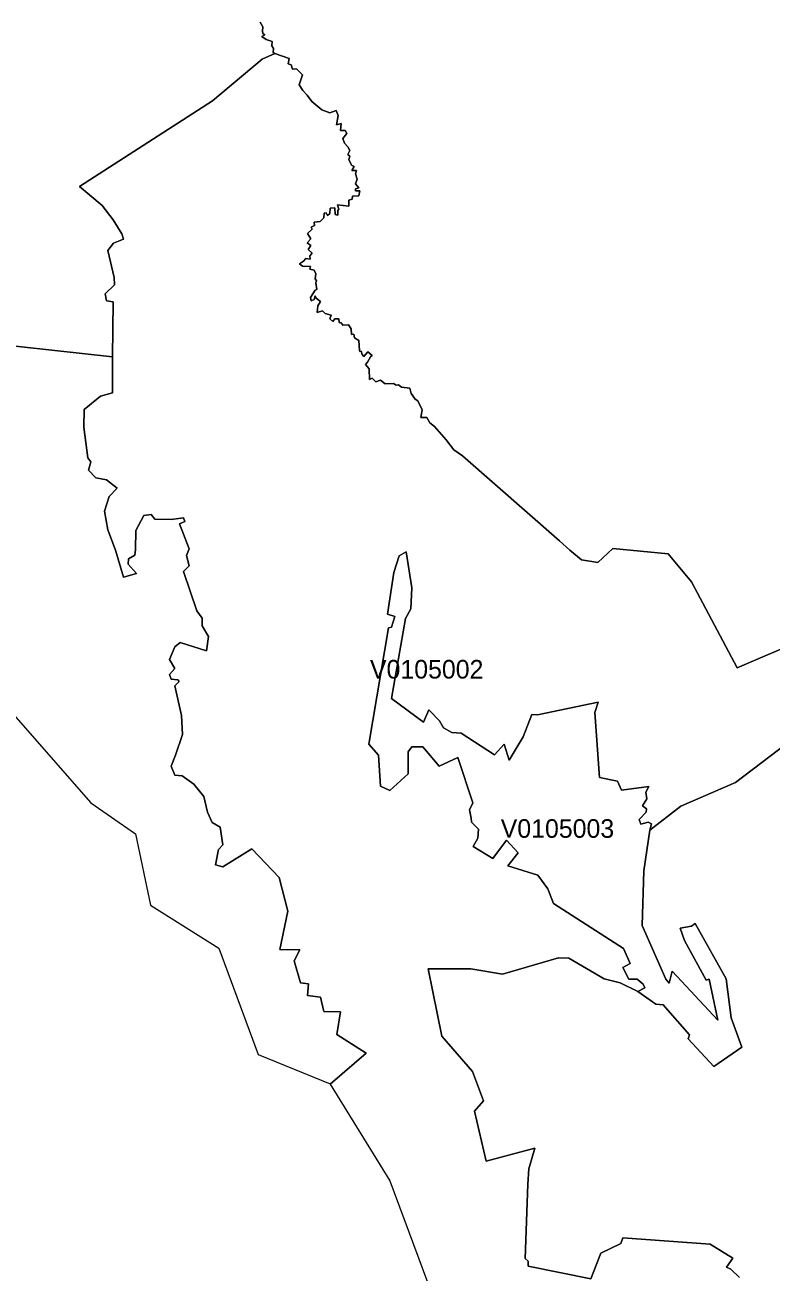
# Model space of a CAD drawing. Extents: x 369010 to 735936, y 6377141 to 6616555.
# Drawn here: x 577230 to 581240, y 6434887 to 6441587 of the extents above; entities that cross this region are included whole.
import ezdxf
from ezdxf.enums import TextEntityAlignment as Align

# ---------------------------------------------------------------- set-up
doc = ezdxf.new("R2010")
doc.units = 0
doc.header["$LTSCALE"] = 40
doc.layers.add('3', color=7, linetype='Continuous', lineweight=13)
doc.layers.add('4', color=7, linetype='Continuous')

msp = doc.modelspace()

# ---------------------------------------------------------------- linework, layer by layer
at = {"layer": '3'}
for points in [[(577709.09, 6440230.45), (577675, 6440374.6), (577705.12, 6440413.83), (577760.07, 6440434.85), (577750.96, 6440464.97), (577704.29, 6440539.61), (577644.21, 6440616.9), (577523.89, 6440717.86), (578238.21, 6441179.28), (578504.34, 6441401.89), (578572.36, 6441433.33), (578564.42, 6441437.97), (578565.91, 6441460.48), (578556.97, 6441473.88), (578558.46, 6441497.88), (578527.01, 6441508.31), (578503.01, 6441524.86), (578519.4, 6441533.79), (578507.48, 6441539.75), (578505.99, 6441553.32), (578507.48, 6441575.83), (578494.08, 6441601.15)], [(578494.08, 6441601.15), (578507.48, 6441575.83), (578505.99, 6441553.32), (578507.48, 6441539.75), (578519.4, 6441533.79), (578503.01, 6441524.86), (578527.01, 6441508.31), (578558.46, 6441497.88), (578556.97, 6441473.88), (578565.91, 6441460.48), (578564.42, 6441437.97), (578572.36, 6441433.33), (578649.49, 6441407.02), (578644.19, 6441378.22), (578659.91, 6441371.77), (578667.86, 6441349.42), (578690.03, 6441350.75), (578721.48, 6441317.98), (578704.43, 6441265.68), (578724.13, 6441234.23), (578746.31, 6441209.24), (578772.45, 6441175.31), (578824.59, 6441130.13), (578869.11, 6441114.41), (578901.88, 6441127.48), (578913.63, 6441100.01), (578904.36, 6441050.19), (578929.35, 6441056.81), (578925.38, 6441020.07), (578951.53, 6441018.91), (578959.31, 6441003.19), (578938.46, 6440976.87), (578947.56, 6440950.72), (578965.93, 6440931.03), (578975.03, 6440912.82), (578965.93, 6440890.48), (578975.03, 6440881.38), (578969.9, 6440863.01), (578984.3, 6440832.88), (578998.53, 6440826.26), (578987.11, 6440804.75), (579011.94, 6440804.75), (579006.81, 6440786.54), (579014.59, 6440757.58), (579005.48, 6440732.75), (579025.01, 6440710.58), (579005.48, 6440705.28), (579006.81, 6440694.85), (579028.99, 6440694.85), (579025.01, 6440668.54), (578991.09, 6440666.06), (578988.44, 6440650.33), (578971.39, 6440645.04), (578970.23, 6440613.59), (578909.49, 6440619.88), (578917.44, 6440597.54), (578910.82, 6440589.76), (578910.82, 6440564.77), (578897.74, 6440568.74), (578895.09, 6440604.16), (578870.27, 6440602.83), (578868.94, 6440574.04), (578855.87, 6440563.44), (578849.41, 6440577.84), (578837.5, 6440575.19), (578836.34, 6440550.37), (578816.64, 6440530.67), (578783.87, 6440526.87), (578785.2, 6440509.82), (578768.32, 6440500.55), (578773.45, 6440488.8), (578748.62, 6440465.3), (578766.99, 6440437.83), (578747.3, 6440415.48), (578765.67, 6440401.08), (578752.59, 6440380.07), (578772.95, 6440361.36), (578761.2, 6440345.81), (578762.52, 6440327.44), (578738.86, 6440331.41), (578727.11, 6440318.17), (578706.25, 6440303.77), (578720.65, 6440290.69), (578765.01, 6440288.05), (578761.2, 6440274.97)], [(578572.36, 6441433.33), (578504.34, 6441401.89), (578238.21, 6441179.28), (577523.89, 6440717.86), (577644.21, 6440616.9), (577704.29, 6440539.61), (577750.96, 6440464.97), (577760.07, 6440434.85), (577705.12, 6440413.83), (577675, 6440374.6), (577709.09, 6440230.45), (577710.42, 6440189.74), (577660.6, 6440142.57), (577668.54, 6440104.5), (577703.8, 6440099.37), (577701.31, 6439802.95), (577699.66, 6439609.48), (577635.61, 6439592.43), (577548.55, 6439519.94), (577547.23, 6439425.6), (577568.25, 6439260.1), (577583.81, 6439239.25), (577572.05, 6439194.73), (577611.28, 6439154.01), (577668.87, 6439142.26), (577725.15, 6439097.74), (577683.27, 6439053.22), (577657.45, 6438974.94), (577674.5, 6438874.14), (577716.37, 6438765.41), (577759.24, 6438619.6), (577829.91, 6438639.29), (577784.06, 6438690.44), (577786.71, 6438719.23), (577820.81, 6438738.93), (577824.94, 6438769.38), (577826.27, 6438870.17), (577869.46, 6438951.1), (577908.85, 6438956.4), (577928.38, 6438931.41), (578016.1, 6438930.09), (578081.97, 6438939.02), (578089.75, 6438919.33), (578059.63, 6438906.25), (578111.93, 6438772.69), (578097.36, 6438737.11), (578113.09, 6438680.67), (578081.81, 6438650.55), (578153.47, 6438439.7), (578182.27, 6438400.47), (578181.44, 6438358.1), (578216.69, 6438300.51), (578206.27, 6438224.54), (578063.6, 6438268.57), (578034.8, 6438246.22), (578006.01, 6438176.88), (578034.8, 6438129.21), (578007.33, 6438096.44), (578016.43, 6438071.62), (578051.85, 6438068.97), (578058.31, 6438058.54), (578034.8, 6438036.2), (578071.38, 6437876.82), (578077.5, 6437774.7), (578038.28, 6437663.32), (578016.1, 6437604.4), (578035.63, 6437555.74), (578074.86, 6437551.77), (578137.58, 6437508.57), (578191.2, 6437441.87), (578210.9, 6437357.96), (578235.73, 6437302.52), (578278.92, 6437276.37), (578294.15, 6437182.36), (578269.32, 6437157.54), (578253.6, 6437074.95), (578294.15, 6437063.2), (578449.72, 6437160.02), (578597.02, 6437006.93), (578642.7, 6436826.2), (578598.84, 6436620.48), (578707.41, 6436617.99), (578675.97, 6436558.91), (578711.22, 6436440.57), (578754.41, 6436435.28), (578749.12, 6436372.39), (578818.46, 6436363.28), (578836.84, 6436287.32), (578926.04, 6436285), (578905.19, 6436163.19), (579063.08, 6436062.4), (578870.76, 6435895.73), (579191.68, 6435376.71), (579422.72, 6434756.07)], [(578842.63, 6440037.14), (578829.55, 6440051.54), (578800.92, 6440042.44), (578803.4, 6440077.69), (578819.13, 6440101.36), (578795.13, 6440119.07), (578790, 6440130.98), (578783.38, 6440111.29), (578767.66, 6440104.67), (578765.01, 6440123.04), (578790, 6440161.1), (578799.1, 6440164.91), (578792.48, 6440200.33), (578796.45, 6440212.08), (578790, 6440222.67), (578793.8, 6440248.82), (578783.38, 6440269.84), (578761.2, 6440274.97), (578765.01, 6440288.05), (578720.65, 6440290.69), (578706.25, 6440303.77), (578727.11, 6440318.17), (578738.86, 6440331.41), (578762.52, 6440327.44), (578761.2, 6440345.81), (578772.95, 6440361.36), (578752.59, 6440380.07), (578765.67, 6440401.08), (578747.3, 6440415.48), (578766.99, 6440437.83), (578748.62, 6440465.3), (578773.45, 6440488.8), (578768.32, 6440500.55), (578785.2, 6440509.82), (578783.87, 6440526.87), (578816.64, 6440530.67), (578836.34, 6440550.37), (578837.5, 6440575.19), (578849.41, 6440577.84), (578855.87, 6440563.44), (578868.94, 6440574.04), (578870.27, 6440602.83), (578895.09, 6440604.16), (578897.74, 6440568.74), (578910.82, 6440564.77), (578910.82, 6440589.76), (578917.44, 6440597.54), (578909.49, 6440619.88), (578970.23, 6440613.59), (578971.39, 6440645.04), (578988.44, 6440650.33), (578991.09, 6440666.06), (579025.01, 6440668.54), (579028.99, 6440694.85), (579006.81, 6440694.85), (579005.48, 6440705.28), (579025.01, 6440710.58), (579005.48, 6440732.75), (579014.59, 6440757.58), (579006.81, 6440786.54), (579011.94, 6440804.75), (578987.11, 6440804.75), (578998.53, 6440826.26), (578984.3, 6440832.88), (578969.9, 6440863.01), (578975.03, 6440881.38), (578965.93, 6440890.48), (578975.03, 6440912.82), (578965.93, 6440931.03), (578947.56, 6440950.72), (578938.46, 6440976.87), (578959.31, 6441003.19), (578951.53, 6441018.91), (578925.38, 6441020.07), (578929.35, 6441056.81), (578904.36, 6441050.19), (578913.63, 6441100.01), (578901.88, 6441127.48), (578869.11, 6441114.41), (578824.59, 6441130.13), (578772.45, 6441175.31), (578746.31, 6441209.24), (578724.13, 6441234.23), (578704.43, 6441265.68), (578721.48, 6441317.98), (578690.03, 6441350.75), (578667.86, 6441349.42), (578659.91, 6441371.77), (578644.19, 6441378.22), (578649.49, 6441407.02), (578572.36, 6441433.33)], [(577045.75, 6439874.62), (577701.31, 6439802.95), (577703.8, 6440099.37), (577668.54, 6440104.5), (577660.6, 6440142.57), (577710.42, 6440189.74), (577709.09, 6440230.45)], [(578761.2, 6440274.97), (578783.38, 6440269.84), (578793.8, 6440248.82), (578790, 6440222.67), (578796.45, 6440212.08), (578792.48, 6440200.33), (578799.1, 6440164.91), (578790, 6440161.1), (578765.01, 6440123.04), (578767.66, 6440104.67), (578783.38, 6440111.29), (578790, 6440130.98), (578795.13, 6440119.07), (578819.13, 6440101.36), (578803.4, 6440077.69), (578800.92, 6440042.44), (578829.55, 6440051.54), (578842.63, 6440037.14), (578875.4, 6440028.04), (578868.78, 6440008.34), (578884.5, 6439993.94), (578895.09, 6440007.02), (578915.95, 6440008.34), (578918.59, 6439988.65), (578929.02, 6439986.17), (578938.12, 6439972.93), (578968.25, 6439975.57), (578983.97, 6439953.4), (578985.29, 6439923.27), (578997.04, 6439924.6), (579001.02, 6439904.9), (579024.52, 6439890.5), (579028.49, 6439836.72), (579029.81, 6439832.91), (579036.27, 6439834.07), (579041.56, 6439815.86), (579051.99, 6439805.27), (579072.84, 6439830.26), (579095.19, 6439810.57), (579087.24, 6439802.79), (579071.19, 6439775.15), (579059.27, 6439763.23), (579080.29, 6439738.41), (579081.62, 6439682.14), (579096.02, 6439688.59), (579115.54, 6439668.89), (579140.37, 6439678.16), (579165.36, 6439658.47), (579211.04, 6439661.12), (579224.12, 6439650.69), (579237.19, 6439653.34), (579254.24, 6439641.42), (579298.76, 6439634.97), (579305.21, 6439606.17), (579327.56, 6439576.05), (579340.63, 6439566.78), (579364.13, 6439518.29), (579357.35, 6439478.4), (579390.12, 6439477.08), (579405.67, 6439448.28), (579430.5, 6439428.58), (579493.39, 6439357.75), (579535.26, 6439304.12), (579582.27, 6439271.35), (580102.61, 6438815.06), (580158.55, 6438764.58), (580220.28, 6438712.28), (580309.16, 6438697.88), (580388.44, 6438773.19), (580686.84, 6438744.56), (580812.46, 6438593.95), (581058.4, 6438133.02), (581405.13, 6438282.14)], [(581405.13, 6438282.14), (581058.4, 6438133.02), (580812.46, 6438593.95), (580686.84, 6438744.56), (580388.44, 6438773.19), (580309.16, 6438697.88), (580220.28, 6438712.28), (580158.55, 6438764.58), (580102.61, 6438815.06), (579582.27, 6439271.35), (579535.26, 6439304.12), (579493.39, 6439357.75), (579430.5, 6439428.58), (579405.67, 6439448.28), (579390.12, 6439477.08), (579357.35, 6439478.4), (579364.13, 6439518.29), (579340.63, 6439566.78), (579327.56, 6439576.05), (579305.21, 6439606.17), (579298.76, 6439634.97), (579254.24, 6439641.42), (579237.19, 6439653.34), (579224.12, 6439650.69), (579211.04, 6439661.12), (579165.36, 6439658.47), (579140.37, 6439678.16), (579115.54, 6439668.89), (579096.02, 6439688.59), (579081.62, 6439682.14), (579080.29, 6439738.41), (579059.27, 6439763.23), (579071.19, 6439775.15), (579087.24, 6439802.79), (579095.19, 6439810.57), (579072.84, 6439830.26), (579051.99, 6439805.27), (579041.56, 6439815.86), (579036.27, 6439834.07), (579029.81, 6439832.91), (579028.49, 6439836.72), (579024.52, 6439890.5), (579001.02, 6439904.9), (578997.04, 6439924.6), (578985.29, 6439923.27), (578983.97, 6439953.4), (578968.25, 6439975.57), (578938.12, 6439972.93), (578929.02, 6439986.17), (578918.59, 6439988.65), (578915.95, 6440008.34), (578895.09, 6440007.02), (578884.5, 6439993.94), (578868.78, 6440008.34), (578875.4, 6440028.04), (578842.63, 6440037.14)], [(578016.1, 6438930.09), (577928.38, 6438931.41), (577908.85, 6438956.4), (577869.46, 6438951.1), (577826.27, 6438870.17), (577824.94, 6438769.38), (577820.81, 6438738.93), (577786.71, 6438719.23), (577784.06, 6438690.44), (577829.91, 6438639.29), (577759.24, 6438619.6), (577716.37, 6438765.41), (577674.5, 6438874.14), (577657.45, 6438974.94), (577683.27, 6439053.22), (577725.15, 6439097.74), (577668.87, 6439142.26), (577611.28, 6439154.01), (577572.05, 6439194.73), (577583.81, 6439239.25), (577568.25, 6439260.1), (577547.23, 6439425.6), (577548.55, 6439519.94), (577635.61, 6439592.43), (577699.66, 6439609.48), (577701.31, 6439802.95), (577045.75, 6439874.62)], [(576990.8, 6438082.37), (577583.97, 6437406.79), (577823.45, 6437240.79), (577904.72, 6436858.31), (578271.31, 6436626.77), (578483.82, 6436055.61), (578869.77, 6435897.22), (578870.76, 6435895.73), (579063.08, 6436062.4), (578905.19, 6436163.19), (578926.04, 6436285), (578836.84, 6436287.32), (578818.46, 6436363.28), (578749.12, 6436372.39), (578754.41, 6436435.28), (578711.22, 6436440.57), (578675.97, 6436558.91), (578707.41, 6436617.99), (578598.84, 6436620.48), (578642.7, 6436826.2), (578597.02, 6437006.93), (578449.72, 6437160.02), (578294.15, 6437063.2), (578253.6, 6437074.95), (578269.32, 6437157.54), (578294.15, 6437182.36), (578278.92, 6437276.37), (578235.73, 6437302.52), (578210.9, 6437357.96), (578191.2, 6437441.87), (578137.58, 6437508.57), (578074.86, 6437551.77), (578035.63, 6437555.74), (578016.1, 6437604.4), (578038.28, 6437663.32), (578077.5, 6437774.7), (578071.38, 6437876.82), (578034.8, 6438036.2), (578058.31, 6438058.54), (578051.85, 6438068.97), (578016.43, 6438071.62), (578007.33, 6438096.44), (578034.8, 6438129.21), (578006.01, 6438176.88), (578034.8, 6438246.22), (578063.6, 6438268.57), (578206.27, 6438224.54), (578216.69, 6438300.51), (578181.44, 6438358.1), (578182.27, 6438400.47), (578153.47, 6438439.7), (578081.81, 6438650.55), (578113.09, 6438680.67), (578097.36, 6438737.11), (578111.93, 6438772.69), (578059.63, 6438906.25), (578089.75, 6438919.33), (578081.97, 6438939.02), (578016.1, 6438930.09)], [(581070.15, 6434856.87), (581023.14, 6434903.04), (581000.97, 6434913.47), (581033.57, 6434960.64), (580911.92, 6435036.6), (580443.22, 6435071.19), (580431.47, 6435039.75), (580325.38, 6434987.45), (580271.76, 6434851.24), (579934.29, 6434918.43), (579934.29, 6434945.91), (579918.57, 6434959.15), (579931.81, 6435359.83), (579937.11, 6435441.1), (579969.71, 6435552.31), (579708.21, 6435481.64), (579645.65, 6435751.58), (579693.98, 6435806.53), (579635.23, 6435964.92), (579469.72, 6436153.59), (579397.73, 6436516.37), (579625.96, 6436516.37), (579797.26, 6436487.91), (580097.81, 6436575.29), (580152.76, 6436572.65), (580342.92, 6436461.92), (580427.99, 6436441.07), (580524.31, 6436393.74), (580560.89, 6436413.43), (580552.28, 6436433.29), (580520.84, 6436459.44), (580475.16, 6436459.44), (580442.39, 6436522.33), (580481.61, 6436544.51), (580446.36, 6436624.45), (580421.54, 6436641.5), (580070.67, 6436866.08), (580040.71, 6436946.02), (579987.09, 6437019.34), (579824.89, 6437068.99), (579879.84, 6437138.5), (579818.44, 6437207.85), (579745.12, 6437108.38), (579637.88, 6437172.43), (579663.03, 6437217.45), (579667, 6437265.94), (579629.1, 6437304.01), (579627.78, 6437324.86), (579619.84, 6437369.38), (579636.88, 6437407.45), (579555.95, 6437651.24), (579455.16, 6437605.39), (579367.61, 6437708.83), (579310.01, 6437707.51), (579289.16, 6437681.36), (579289.16, 6437563.52), (579190.68, 6437474.64), (579141.03, 6437496.82), (579129.12, 6437664.48), (579077.31, 6437721.91), (579183.73, 6438348.17), (579199.46, 6438352.15), (579217.66, 6438408.58), (579178.44, 6438421.66), (579211.87, 6438645.09), (579240.5, 6438734.29), (579278.57, 6438756.47), (579308.52, 6438562.67), (579303.56, 6438450.62), (579274.76, 6438398.16), (579200.45, 6437968.01), (579371.41, 6437840.9), (579400.21, 6437906.44), (579457.81, 6437848.85), (579478.66, 6437810.78), (579524.5, 6437785.96), (579574.82, 6437782.65), (579754.06, 6437666.13), (579805.03, 6437722.4), (579832.51, 6437636.01)], [(579832.51, 6437636.01), (579907.48, 6437762.79), (579953.33, 6437881.95), (579984.28, 6437879.47), (580311.31, 6437947.49), (580291.78, 6437892.54), (580318.1, 6437544.49), (580413.59, 6437524.79), (580435.77, 6437476.3), (580583.56, 6437495.83), (580566.35, 6437465.21), (580572.81, 6437428.47), (580549.31, 6437391.89), (580570.16, 6437376.17), (580568.84, 6437357.8), (580530.93, 6437318.57), (580540.2, 6437292.26), (580579.43, 6437304.17), (580597.63, 6437294.91), (580588.36, 6437260.81), (580754.53, 6437389.41), (581048.63, 6437517.18), (581465.87, 6437834.12)], [(581465.87, 6437834.12), (581048.63, 6437517.18), (580754.53, 6437389.41), (580588.36, 6437260.81), (580555.59, 6437042.18), (580547.15, 6436748.41), (580674.92, 6436460.77), (580691.97, 6436438.59), (580707.53, 6436502.64), (580952.8, 6436239.65), (580907.13, 6436459.61), (580890.08, 6436455.63), (580773.89, 6436667.31), (580751.22, 6436733.85), (580811.3, 6436744.27), (580832.32, 6436758.84), (580998.15, 6436461.59), (581025.63, 6436252.06), (581082.39, 6436095.17), (580931.95, 6435990.4), (580794.58, 6436139.69), (580801.2, 6436162.03), (580659.03, 6436321.74), (580621.13, 6436325.55), (580524.31, 6436393.74), (580427.99, 6436441.07), (580342.92, 6436461.92), (580152.76, 6436572.65), (580097.81, 6436575.29), (579797.26, 6436487.91), (579625.96, 6436516.37), (579397.73, 6436516.37), (579469.72, 6436153.59), (579635.23, 6435964.92), (579693.98, 6435806.53), (579645.65, 6435751.58), (579708.21, 6435481.64), (579969.71, 6435552.31), (579937.11, 6435441.1), (579931.81, 6435359.83), (579918.57, 6434959.15), (579934.29, 6434945.91), (579934.29, 6434918.43), (580271.76, 6434851.24), (580325.38, 6434987.45), (580431.47, 6435039.75), (580443.22, 6435071.19), (580911.92, 6435036.6), (581033.57, 6434960.64), (581000.97, 6434913.47), (581023.14, 6434903.04), (581070.15, 6434856.87)]]:
    msp.add_lwpolyline(points, dxfattribs=at)
msp.add_lwpolyline([(580524.31, 6436393.74), (580621.13, 6436325.55), (580659.03, 6436321.74), (580801.2, 6436162.03), (580794.58, 6436139.69), (580931.95, 6435990.4), (581082.39, 6436095.17), (581025.63, 6436252.06), (580998.15, 6436461.59), (580832.32, 6436758.84), (580811.3, 6436744.27), (580751.22, 6436733.85), (580773.89, 6436667.31), (580890.08, 6436455.63), (580907.13, 6436459.61), (580952.8, 6436239.65), (580707.53, 6436502.64), (580691.97, 6436438.59), (580674.92, 6436460.77), (580547.15, 6436748.41), (580555.59, 6437042.18), (580588.36, 6437260.81), (580597.63, 6437294.91), (580579.43, 6437304.17), (580540.2, 6437292.26), (580530.93, 6437318.57), (580568.84, 6437357.8), (580570.16, 6437376.17), (580549.31, 6437391.89), (580572.81, 6437428.47), (580566.35, 6437465.21), (580583.56, 6437495.83), (580435.77, 6437476.3), (580413.59, 6437524.79), (580318.1, 6437544.49), (580291.78, 6437892.54), (580311.31, 6437947.49), (579984.28, 6437879.47), (579953.33, 6437881.95), (579907.48, 6437762.79), (579832.51, 6437636.01), (579805.03, 6437722.4), (579754.06, 6437666.13), (579574.82, 6437782.65), (579524.5, 6437785.96), (579478.66, 6437810.78), (579457.81, 6437848.85), (579400.21, 6437906.44), (579371.41, 6437840.9), (579200.45, 6437968.01), (579274.76, 6438398.16), (579303.56, 6438450.62), (579308.52, 6438562.67), (579278.57, 6438756.47), (579240.5, 6438734.29), (579211.87, 6438645.09), (579178.44, 6438421.66), (579217.66, 6438408.58), (579199.46, 6438352.15), (579183.73, 6438348.17), (579077.31, 6437721.91), (579129.12, 6437664.48), (579141.03, 6437496.82), (579190.68, 6437474.64), (579289.16, 6437563.52), (579289.16, 6437681.36), (579310.01, 6437707.51), (579367.61, 6437708.83), (579455.16, 6437605.39), (579555.95, 6437651.24), (579636.88, 6437407.45), (579619.84, 6437369.38), (579627.78, 6437324.86), (579629.1, 6437304.01), (579667, 6437265.94), (579663.03, 6437217.45), (579637.88, 6437172.43), (579745.12, 6437108.38), (579818.44, 6437207.85), (579879.84, 6437138.5), (579824.89, 6437068.99), (579987.09, 6437019.34), (580040.71, 6436946.02), (580070.67, 6436866.08), (580421.54, 6436641.5), (580446.36, 6436624.45), (580481.61, 6436544.51), (580442.39, 6436522.33), (580475.16, 6436459.44), (580520.84, 6436459.44), (580552.28, 6436433.29), (580560.89, 6436413.43)], close=True, dxfattribs=at)

# ---------------------------------------------------------------- texts
at = {"layer": '4'}
for s, p in [('V0105002', (579388.95, 6438075.22)), ('V0105003', (580091.67, 6437219.68))]:
    msp.add_text(s, height=100, dxfattribs=at).set_placement(p, align=Align.CENTER)

doc.saveas('drawing.dxf')
